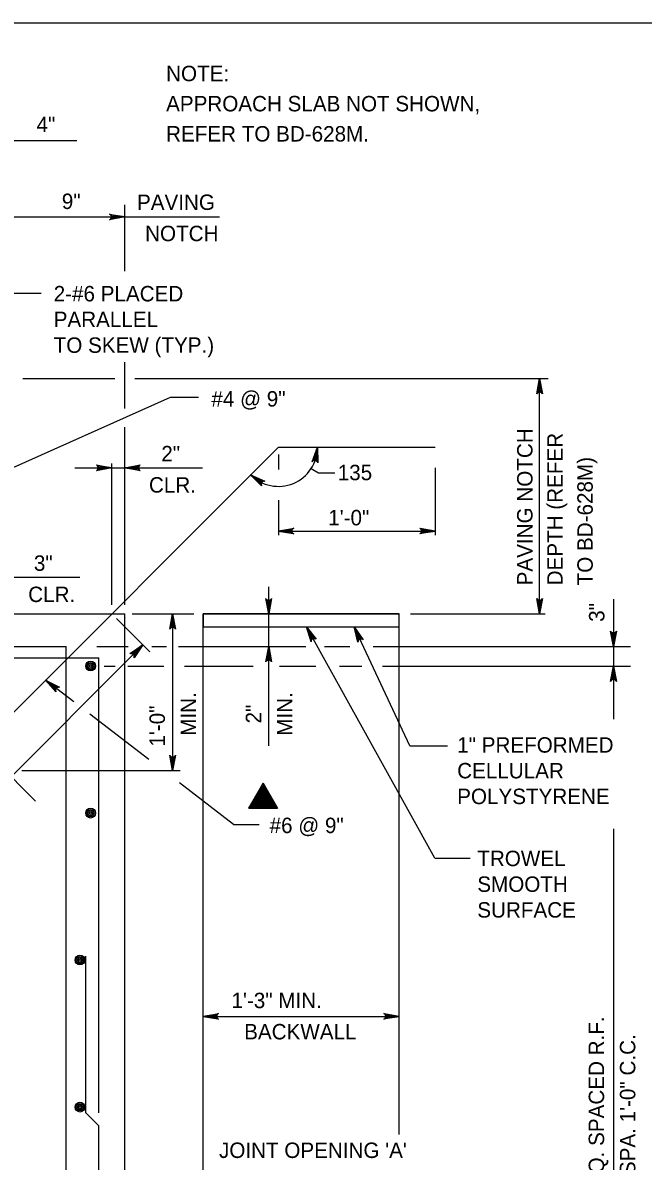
# Model space of a CAD drawing. Extents: x 638653 to 642302, y 298557 to 300414.
# Drawn here: x 641120.4 to 641241.1, y 299508.2 to 299729.5 of the extents above; entities that cross this region are included whole.
import ezdxf

# ---------------------------------------------------------------- set-up
doc = ezdxf.new("R2010")
doc.units = 0
doc.layers.add('1', color=7, linetype='Continuous')

msp = doc.modelspace()

# ---------------------------------------------------------------- linework, layer by layer
at = {"layer": '1'}
for p, q in [((640704.16, 299729.52), (641490.16, 299729.52)), ((641015.55, 299706.66), (641130.94, 299706.66)), ((641140.25, 299681.25), (641140.25, 299694.12)), ((641117.39, 299691.79), (641158.65, 299691.79)), ((641101.12, 299676.98), (641123.98, 299676.98)), ((641140.25, 299654.54), (641140.25, 299663.53)), ((641120.41, 299660.37), (641138.32, 299660.37)), ((641142.16, 299660.37), (641222.55, 299660.37)), ((641220.91, 299614.65), (641220.91, 299660.37)), ((641112.31, 299640.32), (641149.12, 299656.74)), ((641149.12, 299656.74), (641154.6, 299656.74)), ((641122.87, 299578.25), (641050.25, 299650.88)), ((641140.25, 299616.4), (641140.25, 299650.94)), ((641107.18, 299584.11), (641170.1, 299647.04)), ((641170.1, 299647.04), (641200.58, 299647.04)), ((641170.1, 299645.62), (641170.1, 299642.68)), ((641130.51, 299643.02), (641155.35, 299643.02)), ((641137.71, 299616.4), (641137.71, 299643.88)), ((641176.51, 299642.92), (641177.92, 299642.02)), ((641200.58, 299643.03), (641200.58, 299629.9)), ((641177.92, 299642.02), (641181.07, 299642.02)), ((641170.1, 299636.71), (641170.1, 299629.9)), ((641170.1, 299630.73), (641200.58, 299630.73)), ((641107.02, 299621.78), (641131.47, 299621.78)), ((641168.23, 299588.96), (641168.23, 299619.88)), ((641235.28, 299617.5), (641235.28, 299594.15)), ((641117.39, 299614.65), (641140.25, 299614.65)), ((641138.61, 299613.74), (641145.08, 299607.28)), ((641140.25, 299456.51), (641140.25, 299614.65)), ((641141.65, 299614.65), (641153.64, 299614.65)), ((641149.54, 299614.65), (641149.54, 299584.17)), ((641155.49, 299497.32), (641155.49, 299614.65)), ((641155.49, 299614.65), (641193.59, 299614.65)), ((641193.59, 299513.42), (641193.59, 299614.65)), ((641195.8, 299614.65), (641221.97, 299614.65)), ((641155.49, 299612.11), (641193.59, 299612.11)), ((641200.5, 299567.16), (641175.57, 299612.11)), ((641195.69, 299589), (641184.85, 299612.11)), ((641079.29, 299608.3), (641128.82, 299608.3)), ((641143.74, 299608.61), (641107.82, 299572.69)), ((641128.82, 299455.9), (641128.82, 299608.3)), ((641134.81, 299608.3), (641140.89, 299608.3)), ((641145.52, 299608.3), (641148.34, 299608.3)), ((641150.65, 299608.3), (641175.46, 299608.3)), ((641179.09, 299608.3), (641184.02, 299608.3)), ((641188.55, 299608.3), (641238.56, 299608.3)), ((641084.37, 299606.09), (641135.17, 299606.09)), ((641135.17, 299517.65), (641135.17, 299606.09)), ((641136.22, 299604.49), (641138.37, 299604.49)), ((641140.81, 299604.49), (641147.84, 299604.49)), ((641151.84, 299604.49), (641165.21, 299604.49)), ((641170.34, 299604.49), (641177.41, 299604.49)), ((641181.96, 299604.49), (641186.36, 299604.49)), ((641190.38, 299604.49), (641238.56, 299604.49)), ((641130.32, 299597.55), (641124.83, 299601.76)), ((641144.94, 299586.33), (641133.45, 299595.14)), ((641195.69, 299589), (641202.98, 299589)), ((641120.24, 299584.17), (641151.02, 299584.17)), ((641161.39, 299573.72), (641150.87, 299581.78)), ((641167.15, 299578.48), (641167.15, 299578.48)), ((641161.39, 299573.72), (641166.39, 299573.72)), ((641235.28, 299572.87), (641235.28, 299441.72)), ((641200.5, 299567.16), (641207.37, 299567.16)), ((641132.63, 299517.65), (641132.63, 299548.13)), ((641155.49, 299536.4), (641193.59, 299536.4)), ((641132.63, 299517.65), (641135.17, 299515.11)), ((641135.17, 299459.68), (641135.17, 299515.11))]:
    msp.add_line(p, q, dxfattribs=at)
for points in [[(641140.25, 299691.79), (641137.27, 299691.23), (641137.5, 299691.39), (641137.62, 299691.59), (641137.65, 299691.79), (641137.62, 299691.99), (641137.5, 299692.19), (641137.27, 299692.34), (641140.25, 299691.79), (641137.5, 299692.19), (641137.62, 299691.99), (641140.25, 299691.79), (641137.65, 299691.79), (641137.62, 299691.59), (641140.25, 299691.79), (641137.5, 299691.39)], [(641220.91, 299660.37), (641221.47, 299657.38), (641221.31, 299657.61), (641221.11, 299657.73), (641220.91, 299657.77), (641220.71, 299657.73), (641220.51, 299657.61), (641220.35, 299657.38), (641220.91, 299660.37), (641220.51, 299657.61), (641220.71, 299657.73), (641220.91, 299660.37), (641220.91, 299657.77), (641221.11, 299657.73), (641220.91, 299660.37), (641221.31, 299657.61)], [(641177.72, 299647.04), (641177.75, 299644), (641177.69, 299644.13), (641177.63, 299644.25), (641177.55, 299644.33), (641177.46, 299644.41), (641177.36, 299644.44), (641177.27, 299644.47), (641177.17, 299644.48), (641177.06, 299644.48), (641176.96, 299644.43), (641176.85, 299644.39), (641176.75, 299644.29), (641176.65, 299644.19), (641177.72, 299647.04), (641176.75, 299644.29), (641176.85, 299644.39), (641177.72, 299647.04), (641176.96, 299644.43), (641177.06, 299644.48), (641177.72, 299647.04), (641177.17, 299644.48), (641177.27, 299644.47), (641177.72, 299647.04), (641177.36, 299644.44), (641177.46, 299644.41), (641177.72, 299647.04), (641177.55, 299644.33), (641177.63, 299644.25), (641177.72, 299647.04), (641177.69, 299644.13)], [(641137.71, 299643.02), (641134.73, 299642.46), (641134.96, 299642.62), (641135.08, 299642.82), (641135.11, 299643.02), (641135.08, 299643.22), (641134.96, 299643.42), (641134.73, 299643.58), (641137.71, 299643.02), (641134.96, 299643.42), (641135.08, 299643.22), (641137.71, 299643.02), (641135.11, 299643.02), (641135.08, 299642.82), (641137.71, 299643.02), (641134.96, 299642.62)], [(641140.25, 299643.02), (641143.24, 299643.58), (641143.01, 299643.42), (641142.89, 299643.22), (641142.85, 299643.02), (641142.89, 299642.82), (641143.01, 299642.62), (641143.24, 299642.46), (641140.25, 299643.02), (641143.01, 299642.62), (641142.89, 299642.82), (641140.25, 299643.02), (641142.85, 299643.02), (641142.89, 299643.22), (641140.25, 299643.02), (641143.01, 299643.42)], [(641164.71, 299641.65), (641167.48, 299640.41), (641167.34, 299640.41), (641167.2, 299640.41), (641167.1, 299640.36), (641166.99, 299640.32), (641166.92, 299640.24), (641166.85, 299640.17), (641166.81, 299640.08), (641166.76, 299639.99), (641166.76, 299639.87), (641166.75, 299639.75), (641166.8, 299639.62), (641166.85, 299639.49), (641164.71, 299641.65), (641166.8, 299639.62), (641166.75, 299639.75), (641164.71, 299641.65), (641166.76, 299639.87), (641166.76, 299639.99), (641164.71, 299641.65), (641166.81, 299640.08), (641166.85, 299640.17), (641164.71, 299641.65), (641166.92, 299640.24), (641166.99, 299640.32), (641164.71, 299641.65), (641167.1, 299640.36), (641167.2, 299640.41), (641164.71, 299641.65), (641167.34, 299640.41)], [(641170.1, 299630.73), (641173.08, 299631.29), (641172.97, 299631.21), (641172.85, 299631.13), (641172.79, 299631.03), (641172.73, 299630.93), (641172.72, 299630.83), (641172.7, 299630.73), (641172.72, 299630.63), (641172.73, 299630.53), (641172.79, 299630.43), (641172.85, 299630.33), (641172.97, 299630.25), (641173.08, 299630.17), (641170.1, 299630.73), (641172.97, 299630.25), (641172.85, 299630.33), (641170.1, 299630.73), (641172.79, 299630.43), (641172.73, 299630.53), (641170.1, 299630.73), (641172.72, 299630.63), (641172.7, 299630.73), (641170.1, 299630.73), (641172.72, 299630.83), (641172.73, 299630.93), (641170.1, 299630.73), (641172.79, 299631.03), (641172.85, 299631.13), (641170.1, 299630.73), (641172.97, 299631.21)], [(641200.58, 299630.73), (641197.6, 299630.17), (641197.71, 299630.25), (641197.83, 299630.33), (641197.88, 299630.43), (641197.94, 299630.53), (641197.96, 299630.63), (641197.98, 299630.73), (641197.96, 299630.83), (641197.94, 299630.93), (641197.88, 299631.03), (641197.83, 299631.13), (641197.71, 299631.21), (641197.6, 299631.29), (641200.58, 299630.73), (641197.71, 299631.21), (641197.83, 299631.13), (641200.58, 299630.73), (641197.88, 299631.03), (641197.94, 299630.93), (641200.58, 299630.73), (641197.96, 299630.83), (641197.98, 299630.73), (641200.58, 299630.73), (641197.96, 299630.63), (641197.94, 299630.53), (641200.58, 299630.73), (641197.88, 299630.43), (641197.83, 299630.33), (641200.58, 299630.73), (641197.71, 299630.25)], [(641168.23, 299614.65), (641167.67, 299617.63), (641167.75, 299617.51), (641167.83, 299617.4), (641167.93, 299617.34), (641168.03, 299617.28), (641168.13, 299617.26), (641168.23, 299617.25), (641168.33, 299617.26), (641168.43, 299617.28), (641168.53, 299617.34), (641168.63, 299617.4), (641168.71, 299617.51), (641168.79, 299617.63), (641168.23, 299614.65), (641168.71, 299617.51), (641168.63, 299617.4), (641168.23, 299614.65), (641168.53, 299617.34), (641168.43, 299617.28), (641168.23, 299614.65), (641168.33, 299617.26), (641168.23, 299617.25), (641168.23, 299614.65), (641168.13, 299617.26), (641168.03, 299617.28), (641168.23, 299614.65), (641167.93, 299617.34), (641167.83, 299617.4), (641168.23, 299614.65), (641167.75, 299617.51)], [(641220.91, 299614.65), (641220.35, 299617.63), (641220.51, 299617.4), (641220.71, 299617.28), (641220.91, 299617.25), (641221.11, 299617.28), (641221.31, 299617.4), (641221.47, 299617.63), (641220.91, 299614.65), (641221.31, 299617.4), (641221.11, 299617.28), (641220.91, 299614.65), (641220.91, 299617.25), (641220.71, 299617.28), (641220.91, 299614.65), (641220.51, 299617.4)], [(641149.54, 299614.65), (641150.1, 299611.66), (641150.02, 299611.78), (641149.94, 299611.89), (641149.84, 299611.95), (641149.74, 299612.01), (641149.64, 299612.03), (641149.54, 299612.05), (641149.44, 299612.03), (641149.34, 299612.01), (641149.24, 299611.95), (641149.14, 299611.89), (641149.06, 299611.78), (641148.98, 299611.66), (641149.54, 299614.65), (641149.06, 299611.78), (641149.14, 299611.89), (641149.54, 299614.65), (641149.24, 299611.95), (641149.34, 299612.01), (641149.54, 299614.65), (641149.44, 299612.03), (641149.54, 299612.05), (641149.54, 299614.65), (641149.64, 299612.03), (641149.74, 299612.01), (641149.54, 299614.65), (641149.84, 299611.95), (641149.94, 299611.89), (641149.54, 299614.65), (641150.02, 299611.78)], [(641175.57, 299612.11), (641177.45, 299609.73), (641177.32, 299609.79), (641177.2, 299609.86), (641177.08, 299609.86), (641176.97, 299609.87), (641176.87, 299609.84), (641176.78, 299609.81), (641176.7, 299609.74), (641176.61, 299609.68), (641176.55, 299609.58), (641176.49, 299609.48), (641176.48, 299609.35), (641176.46, 299609.21), (641175.57, 299612.11), (641176.48, 299609.35), (641176.49, 299609.48), (641175.57, 299612.11), (641176.55, 299609.58), (641176.61, 299609.68), (641175.57, 299612.11), (641176.7, 299609.74), (641176.78, 299609.81), (641175.57, 299612.11), (641176.87, 299609.84), (641176.97, 299609.87), (641175.57, 299612.11), (641177.08, 299609.86), (641177.2, 299609.86), (641175.57, 299612.11), (641177.32, 299609.79)], [(641184.85, 299612.11), (641186.58, 299609.62), (641186.46, 299609.69), (641186.34, 299609.76), (641186.23, 299609.77), (641186.11, 299609.79), (641186.01, 299609.76), (641185.92, 299609.74), (641185.83, 299609.68), (641185.75, 299609.62), (641185.68, 299609.53), (641185.61, 299609.43), (641185.59, 299609.3), (641185.56, 299609.16), (641184.85, 299612.11), (641185.59, 299609.3), (641185.61, 299609.43), (641184.85, 299612.11), (641185.68, 299609.53), (641185.75, 299609.62), (641184.85, 299612.11), (641185.83, 299609.68), (641185.92, 299609.74), (641184.85, 299612.11), (641186.01, 299609.76), (641186.11, 299609.79), (641184.85, 299612.11), (641186.23, 299609.77), (641186.34, 299609.76), (641184.85, 299612.11), (641186.46, 299609.69)], [(641235.28, 299608.3), (641234.72, 299611.28), (641234.8, 299611.17), (641234.88, 299611.05), (641234.98, 299610.99), (641235.08, 299610.93), (641235.18, 299610.92), (641235.28, 299610.9), (641235.38, 299610.92), (641235.48, 299610.93), (641235.58, 299610.99), (641235.68, 299611.05), (641235.76, 299611.17), (641235.84, 299611.28), (641235.28, 299608.3), (641235.76, 299611.17), (641235.68, 299611.05), (641235.28, 299608.3), (641235.58, 299610.99), (641235.48, 299610.93), (641235.28, 299608.3), (641235.38, 299610.92), (641235.28, 299610.9), (641235.28, 299608.3), (641235.18, 299610.92), (641235.08, 299610.93), (641235.28, 299608.3), (641234.98, 299610.99), (641234.88, 299611.05), (641235.28, 299608.3), (641234.8, 299611.17)], [(641143.74, 299608.61), (641142.03, 299606.11), (641142.06, 299606.25), (641142.08, 299606.38), (641142.05, 299606.5), (641142.02, 299606.61), (641141.96, 299606.69), (641141.91, 299606.78), (641141.82, 299606.83), (641141.74, 299606.89), (641141.63, 299606.92), (641141.51, 299606.95), (641141.38, 299606.93), (641141.24, 299606.9), (641143.74, 299608.61), (641141.38, 299606.93), (641141.51, 299606.95), (641143.74, 299608.61), (641141.63, 299606.92), (641141.74, 299606.89), (641143.74, 299608.61), (641141.82, 299606.83), (641141.91, 299606.78), (641143.74, 299608.61), (641141.96, 299606.69), (641142.02, 299606.61), (641143.74, 299608.61), (641142.05, 299606.5), (641142.08, 299606.38), (641143.74, 299608.61), (641142.06, 299606.25)], [(641168.23, 299608.3), (641168.79, 299605.32), (641168.71, 299605.43), (641168.63, 299605.55), (641168.53, 299605.6), (641168.43, 299605.66), (641168.33, 299605.68), (641168.23, 299605.7), (641168.13, 299605.68), (641168.03, 299605.66), (641167.93, 299605.6), (641167.83, 299605.55), (641167.75, 299605.43), (641167.67, 299605.32), (641168.23, 299608.3), (641167.75, 299605.43), (641167.83, 299605.55), (641168.23, 299608.3), (641167.93, 299605.6), (641168.03, 299605.66), (641168.23, 299608.3), (641168.13, 299605.68), (641168.23, 299605.7), (641168.23, 299608.3), (641168.33, 299605.68), (641168.43, 299605.66), (641168.23, 299608.3), (641168.53, 299605.6), (641168.63, 299605.55), (641168.23, 299608.3), (641168.71, 299605.43)], [(641235.28, 299604.49), (641235.84, 299601.51), (641235.76, 299601.62), (641235.68, 299601.74), (641235.58, 299601.79), (641235.48, 299601.85), (641235.38, 299601.87), (641235.28, 299601.89), (641235.18, 299601.87), (641235.08, 299601.85), (641234.98, 299601.79), (641234.88, 299601.74), (641234.8, 299601.62), (641234.72, 299601.51), (641235.28, 299604.49), (641234.8, 299601.62), (641234.88, 299601.74), (641235.28, 299604.49), (641234.98, 299601.79), (641235.08, 299601.85), (641235.28, 299604.49), (641235.18, 299601.87), (641235.28, 299601.89), (641235.28, 299604.49), (641235.38, 299601.87), (641235.48, 299601.85), (641235.28, 299604.49), (641235.58, 299601.79), (641235.68, 299601.74), (641235.28, 299604.49), (641235.76, 299601.62)], [(641124.83, 299601.76), (641127.53, 299600.39), (641127.39, 299600.4), (641127.25, 299600.4), (641127.15, 299600.36), (641127.04, 299600.32), (641126.96, 299600.25), (641126.89, 299600.18), (641126.84, 299600.09), (641126.79, 299600), (641126.78, 299599.89), (641126.77, 299599.77), (641126.81, 299599.64), (641126.85, 299599.5), (641124.83, 299601.76), (641126.81, 299599.64), (641126.77, 299599.77), (641124.83, 299601.76), (641126.78, 299599.89), (641126.79, 299600), (641124.83, 299601.76), (641126.84, 299600.09), (641126.89, 299600.18), (641124.83, 299601.76), (641126.96, 299600.25), (641127.04, 299600.32), (641124.83, 299601.76), (641127.15, 299600.36), (641127.25, 299600.4), (641124.83, 299601.76), (641127.39, 299600.4)], [(641149.54, 299584.17), (641148.98, 299587.15), (641149.06, 299587.03), (641149.14, 299586.92), (641149.24, 299586.86), (641149.34, 299586.8), (641149.44, 299586.78), (641149.54, 299586.77), (641149.64, 299586.78), (641149.74, 299586.8), (641149.84, 299586.86), (641149.94, 299586.92), (641150.02, 299587.03), (641150.1, 299587.15), (641149.54, 299584.17), (641150.02, 299587.03), (641149.94, 299586.92), (641149.54, 299584.17), (641149.84, 299586.86), (641149.74, 299586.8), (641149.54, 299584.17), (641149.64, 299586.78), (641149.54, 299586.77), (641149.54, 299584.17), (641149.44, 299586.78), (641149.34, 299586.8), (641149.54, 299584.17), (641149.24, 299586.86), (641149.14, 299586.92), (641149.54, 299584.17), (641149.06, 299587.03)], [(641164.37, 299576.87), (641169.94, 299576.87), (641167.15, 299581.7), (641164.37, 299576.87)], [(641164.37, 299576.87), (641167.15, 299581.7), (641169.94, 299576.87), (641164.37, 299576.87), (641167.14, 299581.56), (641169.85, 299576.94), (641164.47, 299576.92), (641167.16, 299581.41), (641169.74, 299577.01), (641164.61, 299576.99), (641167.16, 299581.27), (641169.62, 299577.09), (641164.72, 299577.06), (641167.16, 299581.13), (641169.5, 299577.16), (641164.86, 299577.14), (641167.16, 299580.96), (641169.36, 299577.22), (641165.01, 299577.22), (641167.16, 299580.78), (641169.23, 299577.31), (641165.14, 299577.3), (641167.15, 299580.62), (641169.09, 299577.39), (641165.27, 299577.38), (641167.15, 299580.46), (641168.94, 299577.48), (641165.41, 299577.46), (641167.17, 299580.3), (641168.77, 299577.56), (641165.55, 299577.54), (641167.17, 299580.14), (641168.6, 299577.66), (641165.7, 299577.61), (641167.17, 299579.96), (641168.46, 299577.76), (641165.84, 299577.69), (641167.16, 299579.79), (641168.31, 299577.85), (641166.01, 299577.78), (641167.17, 299579.63), (641168.17, 299577.92), (641166.18, 299577.86), (641167.16, 299579.44), (641168.01, 299578.01), (641166.35, 299577.94), (641167.16, 299579.28), (641167.84, 299578.11), (641166.48, 299578.02), (641167.16, 299579.12), (641167.68, 299578.19), (641166.64, 299578.1), (641167.16, 299578.96), (641167.55, 299578.25), (641166.77, 299578.17), (641167.16, 299578.81), (641167.43, 299578.32), (641166.9, 299578.24), (641167.16, 299578.65), (641167.32, 299578.38), (641167.04, 299578.34), (641167.16, 299578.48), (641169.93, 299576.89), (641167.16, 299578.48), (641167.16, 299581.67), (641167.16, 299578.46), (641164.37, 299576.88)], [(641155.49, 299536.4), (641158.47, 299536.96), (641158.36, 299536.88), (641158.24, 299536.8), (641158.18, 299536.7), (641158.12, 299536.6), (641158.11, 299536.5), (641158.09, 299536.4), (641158.11, 299536.3), (641158.12, 299536.2), (641158.18, 299536.1), (641158.24, 299536), (641158.36, 299535.92), (641158.47, 299535.84), (641155.49, 299536.4), (641158.36, 299535.92), (641158.24, 299536), (641155.49, 299536.4), (641158.18, 299536.1), (641158.12, 299536.2), (641155.49, 299536.4), (641158.11, 299536.3), (641158.09, 299536.4), (641155.49, 299536.4), (641158.11, 299536.5), (641158.12, 299536.6), (641155.49, 299536.4), (641158.18, 299536.7), (641158.24, 299536.8), (641155.49, 299536.4), (641158.36, 299536.88)], [(641193.59, 299536.4), (641190.61, 299535.84), (641190.72, 299535.92), (641190.84, 299536), (641190.9, 299536.1), (641190.96, 299536.2), (641190.97, 299536.3), (641190.99, 299536.4), (641190.97, 299536.5), (641190.96, 299536.6), (641190.9, 299536.7), (641190.84, 299536.8), (641190.72, 299536.88), (641190.61, 299536.96), (641193.59, 299536.4), (641190.72, 299536.88), (641190.84, 299536.8), (641193.59, 299536.4), (641190.9, 299536.7), (641190.96, 299536.6), (641193.59, 299536.4), (641190.97, 299536.5), (641190.99, 299536.4), (641193.59, 299536.4), (641190.97, 299536.3), (641190.96, 299536.2), (641193.59, 299536.4), (641190.9, 299536.1), (641190.84, 299536), (641193.59, 299536.4), (641190.72, 299535.92)]]:
    msp.add_lwpolyline(points, dxfattribs=at)
msp.add_lwpolyline([(641155.49, 299612.11), (641193.59, 299612.11), (641193.59, 299614.65), (641155.49, 299614.65)], close=True, dxfattribs=at)
for centre, radius in [((641133.58, 299604.49), 0.952), ((641133.58, 299604.49), 0.714), ((641133.58, 299604.49), 0.476), ((641133.58, 299604.49), 0.238), ((641133.58, 299575.91), 0.952), ((641133.58, 299575.91), 0.714), ((641133.58, 299575.91), 0.476), ((641133.58, 299575.91), 0.238), ((641131.52, 299547.34), 0.952), ((641131.52, 299547.34), 0.714), ((641131.52, 299547.34), 0.476), ((641131.52, 299547.34), 0.238), ((641131.52, 299518.76), 0.952), ((641131.52, 299518.76), 0.714), ((641131.52, 299518.76), 0.476), ((641131.52, 299518.76), 0.238)]:
    msp.add_circle(centre, radius, dxfattribs=at)
msp.add_arc((641170.1, 299647.04), 7.62, 225, 0, dxfattribs=at)

# ---------------------------------------------------------------- texts
for s, p in [('NOTE:', (641148.27, 299718.16)), ('APPROACH SLAB NOT SHOWN,', (641148.27, 299712.3)), ('4"', (641123.08, 299708.27)), ('REFER TO BD-628M.', (641148.27, 299706.44)), ('9"', (641127.99, 299693.32)), ('PAVING', (641142.61, 299693.14)), ('NOTCH', (641144.19, 299687.07)), ('2-#6 PLACED', (641126.41, 299675.37)), ('PARALLEL', (641126.41, 299670.37)), ('TO SKEW (TYP.)', (641126.41, 299665.37)), ('#4 @ 9"', (641157.08, 299654.93)), ('2"', (641147.34, 299644.28)), ('135', (641181.65, 299640.61)), ('CLR.', (641144.94, 299638.2)), ('1\'-0"', (641179.8, 299631.84)), (' 3"', (641121.45, 299623)), ('CLR.', (641121.45, 299616.93)), ('1" PREFORMED', (641204.88, 299587.66)), ('CELLULAR', (641204.88, 299582.66)), ('POLYSTYRENE', (641204.88, 299577.66)), ('#6 @ 9"', (641168.4, 299572.02)), ('TROWEL', (641208.79, 299565.6)), ('SMOOTH', (641208.79, 299560.6)), ('SURFACE', (641208.79, 299555.6)), ('1\'-3" MIN.', (641160.99, 299538)), ('BACKWALL', (641163.45, 299531.93))]:
    msp.add_text(s, height=3, dxfattribs=at).set_placement(p)
for s, rotation, p in [('PAVING NOTCH', 90, (641219.53, 299620.17)), ('DEPTH (REFER', 90, (641225.38, 299620.17)), ('TO BD-628M)', 90, (641231.24, 299620.17)), ('3"', 90, (641233.51, 299613.09)), ('MIN.', 90, (641154.11, 299590.93)), ('MIN.', 90, (641172.83, 299590.94)), ('1\'-0"', 90, (641148.04, 299588.83)), ('2"', 90, (641166.76, 299593.34)), ('#5 EQ. SPACED R.F.', 90, (641233.45, 299497.62)), ('MAX. SPA. 1\'-0" C.C.', 90, (641239.52, 299494.62)), ("JOINT OPENING 'A'", 360, (641158.56, 299508.88))]:
    msp.add_text(s, height=3, rotation=rotation, dxfattribs=at).set_placement(p)

doc.saveas('drawing.dxf')
